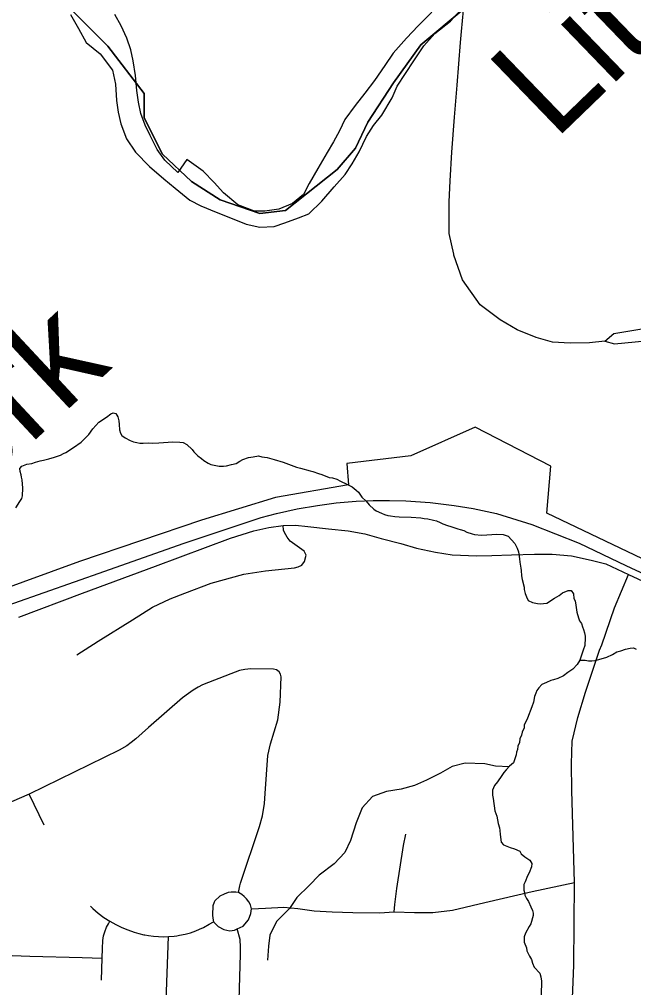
# Model space of a CAD drawing. Extents: x 44.2 to 78.2, y 4.5 to 26.5.
# Drawn here: x 49.836 to 50.4, y 20.266 to 21.155 of the extents above; entities that cross this region are included whole.
import ezdxf

# ---------------------------------------------------------------- set-up
doc = ezdxf.new("R2010")
doc.units = 0
for name, color, linetype in [('GM_X_Corporation', 7, 'Continuous'), ('GM_X_County_Road', 7, 'Continuous'), ('GM_X_Major_River', 7, 'Continuous'), ('GM_X_Major_River_Text', 7, 'Continuous'), ('GM_X_Minor_River', 7, 'Continuous'), ('GM_X_Rail_Line', 7, 'Continuous'), ('GM_X_State_Route', 7, 'Continuous'), ('GM_X_Township_Road', 7, 'Continuous')]:
    doc.layers.add(name, color=color, linetype=linetype)

msp = doc.modelspace()

# ---------------------------------------------------------------- linework, layer by layer
at = {"layer": 'GM_X_Corporation'}
msp.add_lwpolyline([(50.45501, 20.63736), (50.32009, 20.70161), (50.32391, 20.74487), (50.25443, 20.78064), (50.19519, 20.75428), (50.13667, 20.7473), (50.13821, 20.72751), (50.0709, 20.71612), (50.00304, 20.69523), (49.89099, 20.65721), (49.76414, 20.61103)], dxfattribs=at)
at = {"layer": 'GM_X_County_Road'}
msp.add_line((50.23555, 21.06519), (50.23788, 21.09454), dxfattribs=at)
for points in [[(50.24186, 21.14356), (50.24357, 21.16333), (50.25032, 21.24119)], [(50.23788, 21.09454), (50.241, 21.13367), (50.24186, 21.14356)], [(50.23158, 21.00673), (50.23298, 21.03291), (50.23555, 21.06519)], [(50.23466, 20.93927), (50.23054, 20.95814), (50.23054, 20.98734), (50.23158, 21.00673)], [(50.37341, 20.85943), (50.35942, 20.85788), (50.3416, 20.85768), (50.32553, 20.8587), (50.31028, 20.86283), (50.29283, 20.86983), (50.27734, 20.87917), (50.25902, 20.89291), (50.2428, 20.91562), (50.23487, 20.93832), (50.23466, 20.93927)], [(49.83524, 20.60623), (49.89398, 20.62815), (49.96077, 20.65298), (50.02977, 20.67866), (50.05118, 20.68534), (50.06488, 20.6886), (50.07806, 20.69031), (50.08936, 20.69048), (50.10067, 20.68945), (50.11984, 20.68723), (50.13765, 20.68534), (50.15306, 20.6826), (50.16796, 20.6785), (50.18611, 20.6737), (50.2005, 20.66959), (50.21796, 20.66582), (50.23337, 20.66343), (50.2558, 20.66257), (50.26968, 20.66274), (50.28766, 20.66343), (50.30889, 20.66394), (50.32516, 20.66411), (50.34296, 20.6624), (50.36077, 20.65846), (50.37447, 20.65503), (50.39515, 20.64537)], [(50.34328, 20.24105), (50.34495, 20.28684), (50.34559, 20.36251), (50.34305, 20.44708), (50.34275, 20.47158), (50.34358, 20.4924), (50.34859, 20.51401), (50.35583, 20.5373), (50.36868, 20.57581), (50.3706, 20.58087), (50.38238, 20.61459), (50.39515, 20.64537)], [(50.39515, 20.64537), (50.71352, 20.49742)]]:
    msp.add_lwpolyline(points, dxfattribs=at)
at = {"layer": 'GM_X_Major_River'}
for points in [[(49.88286, 21.15924), (49.89017, 21.14654), (49.8971, 21.13346), (49.91017, 21.12331), (49.92123, 21.10825), (49.92398, 21.09526), (49.92517, 21.0804), (49.92646, 21.06973), (49.92888, 21.05903), (49.93427, 21.04523), (49.94236, 21.03289), (49.95535, 21.01969), (49.96839, 21.00839), (49.97883, 20.99981), (49.99226, 20.98889), (50.0024, 20.98373), (50.01669, 20.97773), (50.03137, 20.9721), (50.04417, 20.9669), (50.05663, 20.96398), (50.06994, 20.96485), (50.0795, 20.96807), (50.09213, 20.97276), (50.1017, 20.97636), (50.11372, 20.98791), (50.12502, 21.00099), (50.13514, 21.01257), (50.14142, 21.02233), (50.14774, 21.03323), (50.1545, 21.04716), (50.16117, 21.05729), (50.1686, 21.06703), (50.17805, 21.08281), (50.18284, 21.09336), (50.19031, 21.10499), (50.19815, 21.11662), (50.20719, 21.13051), (50.21731, 21.14171), (50.2316, 21.15321), (50.24482, 21.16739)], [(50.10193, 21.00412), (50.09677, 20.99396), (50.08672, 20.9858), (50.07408, 20.98074), (50.06113, 20.97872), (50.05164, 20.97892), (50.03658, 20.98455), (50.02316, 20.99548), (50.01463, 21.00516), (50.00461, 21.01564), (49.98966, 21.02621), (49.98143, 21.01421), (49.96952, 21.02548), (49.96253, 21.03552), (49.95598, 21.0482), (49.95125, 21.05781), (49.94731, 21.06854), (49.94526, 21.07885), (49.94359, 21.08953), (49.94238, 21.10325), (49.94039, 21.1166), (49.93834, 21.12691), (49.9344, 21.13764), (49.92933, 21.14878), (49.92348, 21.15916)], [(50.2147, 21.16154), (50.2019, 21.14887), (50.1914, 21.13768), (50.17895, 21.12386), (50.17149, 21.11261), (50.16208, 21.09873), (50.15309, 21.08712), (50.14412, 21.0759), (50.13472, 21.06278), (50.12994, 21.05261), (50.1244, 21.04246), (50.11849, 21.03269), (50.10982, 21.01803), (50.10193, 21.00412)]]:
    msp.add_lwpolyline(points, dxfattribs=at)
at = {"layer": 'GM_X_Minor_River'}
for points in [[(49.83247, 20.70663), (49.83641, 20.71222), (49.83801, 20.71521), (49.83883, 20.71747), (49.83901, 20.72467), (49.83844, 20.73227), (49.83774, 20.73457), (49.83742, 20.73685), (49.83674, 20.73991), (49.83643, 20.74257), (49.838, 20.7448), (49.8426, 20.74658), (49.84718, 20.74722), (49.85062, 20.74827), (49.85484, 20.74968), (49.85789, 20.75035), (49.86286, 20.75136), (49.86822, 20.75312), (49.87089, 20.75381), (49.87358, 20.75488), (49.87628, 20.75632), (49.87858, 20.7574), (49.88553, 20.76177), (49.8925, 20.7669), (49.89639, 20.77059), (49.89951, 20.77393), (49.90344, 20.77914), (49.90891, 20.78506), (49.91587, 20.78981), (49.91974, 20.79275), (49.92205, 20.79382), (49.92431, 20.79301), (49.92613, 20.78993), (49.92718, 20.78648), (49.92747, 20.78306), (49.92773, 20.77812), (49.92879, 20.77506), (49.92987, 20.77275), (49.93286, 20.77078), (49.93773, 20.76837), (49.94074, 20.76716), (49.94376, 20.76632), (49.94641, 20.76587), (49.94944, 20.76579), (49.95401, 20.76605), (49.95818, 20.76594), (49.96389, 20.76617), (49.96807, 20.76644), (49.97682, 20.76697), (49.98327, 20.7668), (49.9863, 20.76635), (49.98968, 20.76474), (49.99449, 20.76006), (49.99595, 20.75775), (49.99967, 20.75424), (50.00302, 20.75187), (50.00525, 20.74992), (50.00937, 20.74753), (50.01162, 20.74633), (50.01917, 20.74462)], [(50.01917, 20.74462), (50.02336, 20.74489), (50.02602, 20.7452), (50.03061, 20.74622), (50.03481, 20.74725), (50.03828, 20.74943), (50.04098, 20.75088), (50.04634, 20.75264), (50.05054, 20.75328), (50.0555, 20.75429), (50.05852, 20.75346), (50.06343, 20.75257), (50.06985, 20.75088), (50.07814, 20.74839), (50.08528, 20.74555), (50.08792, 20.74472), (50.09018, 20.7439), (50.09396, 20.74304), (50.10301, 20.74053), (50.10527, 20.73971), (50.11054, 20.73806), (50.11356, 20.73722), (50.12032, 20.73439), (50.12335, 20.73393), (50.1275, 20.73268), (50.13088, 20.73107), (50.1365, 20.72827), (50.14138, 20.72587), (50.1451, 20.72274), (50.14733, 20.72078), (50.15025, 20.71615), (50.15434, 20.71263), (50.15691, 20.70915), (50.16136, 20.70524), (50.1636, 20.70366), (50.16849, 20.70164), (50.17112, 20.70043), (50.17413, 20.69959), (50.17678, 20.69914), (50.18057, 20.69867), (50.18473, 20.69818), (50.19574, 20.69789), (50.20446, 20.69728), (50.20749, 20.69682), (50.21089, 20.69635), (50.21618, 20.69508), (50.21883, 20.69463), (50.2222, 20.69302), (50.22483, 20.69182), (50.22897, 20.69019), (50.23199, 20.68935), (50.23839, 20.68729), (50.24065, 20.68647), (50.24405, 20.68562), (50.24666, 20.68404), (50.25157, 20.68277), (50.25383, 20.68195), (50.26027, 20.6814), (50.26521, 20.68165), (50.26978, 20.68191), (50.27358, 20.68219), (50.28004, 20.68203), (50.28455, 20.68039), (50.29084, 20.67378), (50.29301, 20.66954), (50.29407, 20.6661), (50.29504, 20.65963), (50.29535, 20.65658), (50.29635, 20.65125), (50.29667, 20.64896), (50.29692, 20.64403), (50.2976, 20.64059), (50.29932, 20.63372), (50.29926, 20.63144), (50.30031, 20.628), (50.30138, 20.62494), (50.30319, 20.62148), (50.30694, 20.61948), (50.31147, 20.6186), (50.31413, 20.61853), (50.32022, 20.61913), (50.32717, 20.6235), (50.33141, 20.62605), (50.33452, 20.62862), (50.33989, 20.63076), (50.34254, 20.63069), (50.34474, 20.6276), (50.34502, 20.62342), (50.3461, 20.62111), (50.34676, 20.6173), (50.34774, 20.61082), (50.34912, 20.60548), (50.35019, 20.60279), (50.35203, 20.60047), (50.35309, 20.59741), (50.35378, 20.59473), (50.35485, 20.59167), (50.35552, 20.58862), (50.35543, 20.58482), (50.35499, 20.58256), (50.35493, 20.58028)], [(50.35493, 20.58028), (50.35368, 20.57576), (50.35041, 20.56674), (50.34803, 20.56263), (50.34413, 20.55856), (50.33949, 20.55527), (50.33561, 20.55233), (50.33023, 20.54982), (50.32641, 20.54878), (50.32373, 20.54809), (50.31989, 20.5463), (50.31567, 20.54451), (50.31292, 20.54117), (50.31096, 20.53894), (50.31014, 20.53631), (50.30892, 20.53331), (50.30803, 20.52802), (50.3064, 20.52389), (50.30234, 20.51337), (50.29952, 20.50699), (50.29946, 20.50472), (50.29745, 20.5006), (50.29701, 20.49795), (50.2954, 20.49458), (50.29494, 20.49118), (50.29371, 20.48779), (50.29325, 20.48477), (50.29243, 20.48214), (50.29199, 20.47987), (50.28952, 20.47235), (50.28603, 20.46941), (50.2829, 20.46607), (50.28056, 20.46348), (50.27897, 20.46086), (50.27502, 20.4549), (50.27228, 20.45155), (50.27027, 20.44743), (50.27016, 20.44288), (50.27084, 20.43983), (50.27245, 20.42841), (50.27422, 20.42343), (50.27558, 20.41694), (50.27661, 20.41274), (50.27693, 20.41046), (50.27721, 20.40665), (50.27818, 20.3998), (50.28039, 20.39709), (50.28641, 20.39465), (50.29055, 20.39341), (50.29544, 20.39138), (50.29652, 20.38908), (50.29987, 20.38633), (50.30472, 20.38317), (50.30655, 20.38009), (50.30609, 20.37707), (50.30405, 20.37143), (50.30246, 20.36881), (50.30042, 20.36318), (50.29922, 20.36093), (50.29909, 20.35562), (50.29979, 20.35333), (50.30011, 20.35104), (50.30155, 20.34797), (50.30338, 20.34527), (50.30553, 20.34028), (50.30696, 20.33682), (50.30767, 20.33453), (50.30761, 20.33226), (50.30552, 20.32472), (50.30393, 20.32211), (50.30074, 20.31612), (50.29952, 20.31274), (50.29939, 20.30781), (50.30154, 20.30282), (50.30185, 20.29978), (50.30439, 20.29516), (50.3062, 20.29207), (50.30688, 20.28864), (50.30868, 20.2848), (50.31386, 20.27935), (50.31453, 20.27592), (50.31519, 20.27211), (50.31488, 20.2596)], [(50.35041, 20.56674), (50.35535, 20.56661), (50.35837, 20.56616), (50.36141, 20.56608), (50.36446, 20.56638), (50.3679, 20.56743), (50.37517, 20.56951), (50.38055, 20.57203), (50.38441, 20.5742), (50.38823, 20.57524), (50.39245, 20.57665), (50.39665, 20.57768), (50.3997, 20.57798), (50.40232, 20.57677)], [(50.2855, 20.46884), (50.2731, 20.46935), (50.26327, 20.47144), (50.24505, 20.47217), (50.23321, 20.46898), (50.22245, 20.46311), (50.20978, 20.45651), (50.19867, 20.45178), (50.18644, 20.44822), (50.17311, 20.4462), (50.1601, 20.4415), (50.15076, 20.43104), (50.14517, 20.41746), (50.13989, 20.40121), (50.13473, 20.39028), (50.12502, 20.37983), (50.11113, 20.36945), (50.10181, 20.35974), (50.09057, 20.34893), (50.08391, 20.3388), (50.07188, 20.32686), (50.06593, 20.31443), (50.06458, 20.30419), (50.06355, 20.29128)]]:
    msp.add_lwpolyline(points, dxfattribs=at)
at = {"layer": 'GM_X_Rail_Line'}
for points in [[(49.87513, 21.17204), (49.91701, 21.13015), (49.95052, 21.08688), (49.95052, 21.06454), (49.96727, 21.03103), (49.99379, 21.00591), (50.02031, 20.98915), (50.0566, 20.97659), (50.08033, 20.97938), (50.1278, 21.01707), (50.14455, 21.03662), (50.15572, 21.06036), (50.17945, 21.09665), (50.20458, 21.13155), (50.24334, 21.16385)], [(50.24334, 21.16385), (50.20458, 21.13155), (50.17945, 21.09665), (50.15572, 21.06036), (50.14455, 21.03662), (50.1278, 21.01707), (50.08033, 20.97938), (50.0566, 20.97659), (50.02031, 20.98915), (49.99379, 21.00591), (49.96727, 21.03103), (49.95052, 21.06454), (49.95052, 21.08688), (49.91701, 21.13015), (49.87513, 21.17204)], [(49.60769, 20.54082), (49.9144, 20.64833), (49.98626, 20.67374), (50.0578, 20.69756), (50.07209, 20.70118), (50.09081, 20.70546), (50.10969, 20.70863), (50.12681, 20.71101), (50.14505, 20.7126), (50.16076, 20.71323), (50.17583, 20.71323), (50.19073, 20.71291), (50.21294, 20.71133), (50.23499, 20.70879), (50.25259, 20.70578), (50.27385, 20.70118), (50.30641, 20.69123), (50.34995, 20.67395), (50.39269, 20.6536), (50.76339, 20.4811)]]:
    msp.add_lwpolyline(points, dxfattribs=at)
at = {"layer": 'GM_X_State_Route'}
for points in [[(50.37341, 20.85943), (50.38174, 20.86656), (50.4093, 20.87108), (50.43317, 20.87391), (50.45339, 20.87656), (50.47313, 20.87854), (50.49353, 20.8792), (50.50888, 20.87941), (50.52033, 20.87961)], [(50.37341, 20.85943), (50.3824, 20.85702), (50.41091, 20.85987), (50.43478, 20.8627), (50.455, 20.86536), (50.46816, 20.86667)]]:
    msp.add_lwpolyline(points, dxfattribs=at)
at = {"layer": 'GM_X_Township_Road'}
for p, q in [((49.85855, 20.41533), (49.84474, 20.44367)), ((49.96768, 20.16463), (49.97281, 20.31294))]:
    msp.add_line(p, q, dxfattribs=at)
for points in [[(49.88869, 20.57148), (49.90821, 20.58409), (49.93984, 20.60385), (49.95813, 20.61522), (49.97444, 20.62288), (49.98778, 20.62832), (50.012, 20.63746), (50.0419, 20.64561), (50.06192, 20.64858), (50.08836, 20.65155), (50.09182, 20.65229), (50.09528, 20.65402), (50.09775, 20.65723), (50.09923, 20.66291), (50.0975, 20.66662), (50.09306, 20.66984), (50.08465, 20.67601), (50.08168, 20.67972), (50.07946, 20.68392), (50.07847, 20.68614), (50.07806, 20.69031)], [(50.03707, 20.35336), (50.03819, 20.35969), (50.03891, 20.36209), (50.05646, 20.41416), (50.05909, 20.4237), (50.06089, 20.43515), (50.06155, 20.44443), (50.06401, 20.47905), (50.06632, 20.48977), (50.07312, 20.51181), (50.07548, 20.52821), (50.07614, 20.55128), (50.07563, 20.55372), (50.07426, 20.55597), (50.07209, 20.55768), (50.06932, 20.5585), (50.04846, 20.55869), (50.04295, 20.55823), (50.03798, 20.55721), (50.02994, 20.5543), (50.00409, 20.5442), (50.00016, 20.54197), (49.99537, 20.53906), (49.99109, 20.53615), (49.98561, 20.53205), (49.95455, 20.50483), (49.94265, 20.49439), (49.93856, 20.491), (49.93447, 20.48804), (49.92743, 20.48424), (49.84474, 20.44367), (49.82854, 20.43677)], [(50.17989, 20.33561), (50.18057, 20.34239), (50.18235, 20.35723), (50.18858, 20.39656), (50.19066, 20.40695)], [(49.95115, 20.3145), (49.95453, 20.31389), (49.95908, 20.31331), (49.96365, 20.31296), (49.96823, 20.31284), (49.97281, 20.31294), (49.97789, 20.31342), (49.98042, 20.3138), (49.98295, 20.31418), (49.98795, 20.31523), (49.99042, 20.3159), (49.99289, 20.31657), (49.99774, 20.31818), (50.0014, 20.31967), (50.00494, 20.32144), (50.01007, 20.32431), (50.01403, 20.32653), (50.01845, 20.32235), (50.02356, 20.31963), (50.02899, 20.31828), (50.03341, 20.31895), (50.03579, 20.31997), (50.04123, 20.32269), (50.04632, 20.32847), (50.04837, 20.33425), (50.04904, 20.33833), (50.06196, 20.33901), (50.07861, 20.34002), (50.09153, 20.33866), (50.10648, 20.33663), (50.12313, 20.33561), (50.14216, 20.33526), (50.16663, 20.33493), (50.17989, 20.33561), (50.19858, 20.33526), (50.21557, 20.33526), (50.23358, 20.33731), (50.26316, 20.34444), (50.30666, 20.3543), (50.34559, 20.36251)], [(50.04904, 20.33833), (50.04819, 20.34213), (50.04665, 20.345), (50.04445, 20.34774), (50.04235, 20.34984), (50.04015, 20.35159), (50.03707, 20.35336), (50.03454, 20.35391), (50.03047, 20.35391), (50.02749, 20.35336), (50.02397, 20.35204), (50.0199, 20.34995), (50.01538, 20.34577), (50.01461, 20.34455), (50.01351, 20.34114), (50.0134, 20.33905), (50.01307, 20.3352), (50.01318, 20.33267), (50.01351, 20.32991), (50.01403, 20.32653)], [(49.90117, 20.34107), (49.90331, 20.33892), (49.90825, 20.3346), (49.91348, 20.33064), (49.91898, 20.32705), (49.92434, 20.32404), (49.92987, 20.32137), (49.93557, 20.31907), (49.94115, 20.31698)], [(49.91135, 20.27303), (49.91195, 20.29314), (49.91224, 20.30215), (49.91254, 20.30939), (49.91323, 20.31365), (49.91422, 20.31751), (49.91591, 20.32157), (49.91759, 20.32484), (49.91898, 20.32705)], [(49.73483, 20.3183), (49.75513, 20.30765), (49.76528, 20.30208), (49.77072, 20.29998), (49.77505, 20.29862), (49.78062, 20.29738), (49.84561, 20.29515), (49.89351, 20.29383), (49.91195, 20.29314)], [(49.94115, 20.31698), (49.94556, 20.31573), (49.95002, 20.3147), (49.95115, 20.3145)], [(50.03443, 20.13917), (50.03885, 20.29686), (50.03885, 20.30332), (50.03851, 20.31046), (50.03579, 20.31997)]]:
    msp.add_lwpolyline(points, dxfattribs=at)

# ---------------------------------------------------------------- texts
at = {"layer": 'GM_X_Major_River_Text'}
for s, height, rotation, p in [('Little', 0.094702, 44.00214, (50.32707, 21.04297)), ('Fork', 0.094704, 43.00312, (49.73653, 20.66248))]:
    msp.add_text(s, height=height, rotation=rotation, dxfattribs=at).set_placement(p)

doc.saveas('drawing.dxf')
